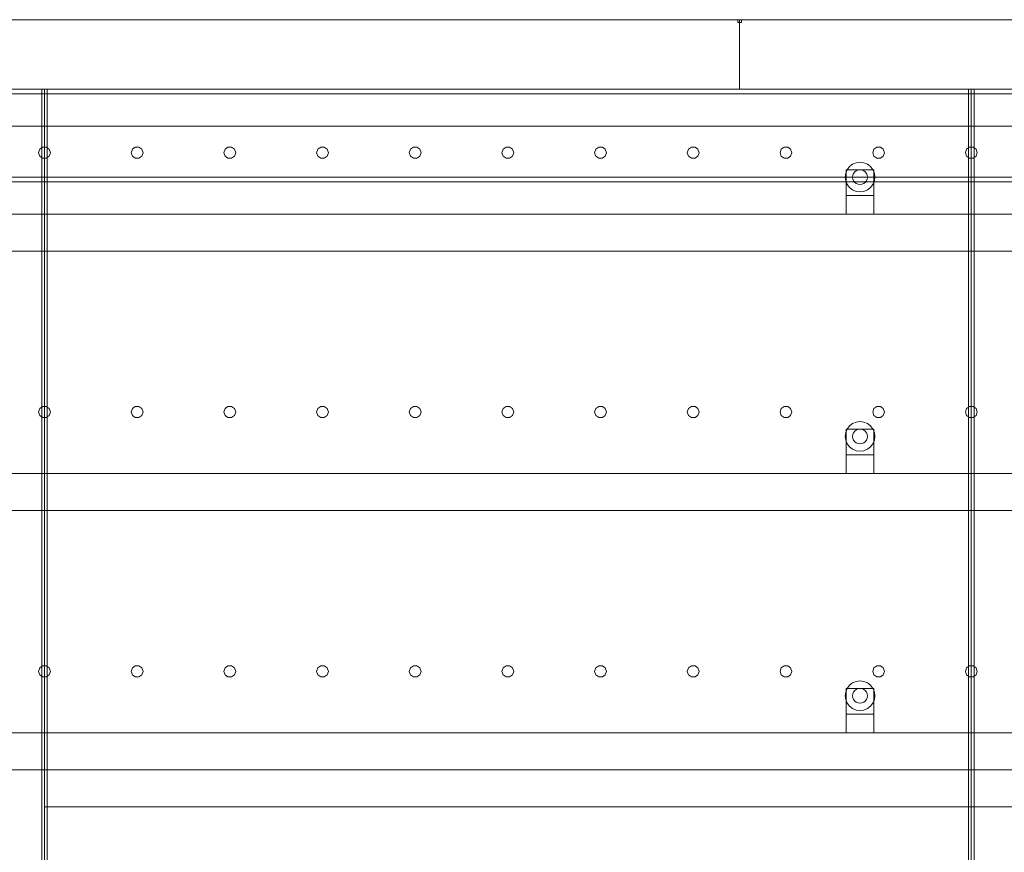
# Model space of a CAD drawing. Header units: millimetres. Extents: x -2233 to 65662, y -50530 to 6847.
# Tile 707 of 802: x 41434 to 42497, y 2101 to 3000. Entities that reach past the tile are written whole.
import ezdxf

# ---------------------------------------------------------------- set-up
doc = ezdxf.new("R2010")
doc.units = ezdxf.units.MM
doc.layers.add('lateral_secador', color=7, linetype='Continuous', lineweight=0)

msp = doc.modelspace()

# ---------------------------------------------------------------- linework, layer by layer
at = {"layer": 'lateral_secador'}
for p, q in [((41211.134, 3000), (42211.134, 3000)), ((42209.134, 3000), (42213.134, 3000)), ((42209.134, 3000), (42209.134, 2997)), ((42209.134, 2997), (42213.134, 2997)), ((42211.134, 2925), (42211.134, 3000)), ((42211.134, 3000), (43211.134, 3000)), ((42213.134, 2997), (42213.134, 3000)), ((40461.134, 2925), (41461.134, 2925)), ((40461.134, 2925), (60461.134, 2925)), ((41211.134, 2925), (42211.134, 2925)), ((41458.134, 2925), (41464.134, 2925)), ((41458.134, 2925), (41458.134, 60)), ((41461.134, 0), (41461.134, 2925)), ((41461.134, 2925), (42461.134, 2925)), ((41464.134, 60), (41464.134, 2925)), ((42211.134, 2925), (43211.134, 2925)), ((42458.134, 2925), (42464.134, 2925)), ((42458.134, 2925), (42458.134, 60)), ((42461.134, 0), (42461.134, 2925)), ((42461.134, 2925), (43461.134, 2925)), ((42464.134, 60), (42464.134, 2925)), ((40461.134, 2920), (60461.134, 2920)), ((40461.134, 2885), (60461.134, 2885)), ((41455.997, 2860.082), (41454.784, 2856.35)), ((41459.172, 2862.389), (41455.997, 2860.082)), ((41463.096, 2862.389), (41459.172, 2862.389)), ((41466.271, 2860.082), (41463.096, 2862.389)), ((41467.484, 2856.35), (41466.271, 2860.082)), ((41555.997, 2860.082), (41554.784, 2856.35)), ((41559.172, 2862.389), (41555.997, 2860.082)), ((41563.096, 2862.389), (41559.172, 2862.389)), ((41566.271, 2860.082), (41563.096, 2862.389)), ((41567.484, 2856.35), (41566.271, 2860.082)), ((41655.997, 2860.082), (41654.784, 2856.35)), ((41659.172, 2862.389), (41655.997, 2860.082)), ((41663.096, 2862.389), (41659.172, 2862.389)), ((41666.271, 2860.082), (41663.096, 2862.389)), ((41667.484, 2856.35), (41666.271, 2860.082)), ((41755.997, 2860.082), (41754.784, 2856.35)), ((41759.172, 2862.389), (41755.997, 2860.082)), ((41763.096, 2862.389), (41759.172, 2862.389)), ((41766.271, 2860.082), (41763.096, 2862.389)), ((41767.484, 2856.35), (41766.271, 2860.082)), ((41855.997, 2860.082), (41854.784, 2856.35)), ((41859.172, 2862.389), (41855.997, 2860.082)), ((41863.096, 2862.389), (41859.172, 2862.389)), ((41866.271, 2860.082), (41863.096, 2862.389)), ((41867.484, 2856.35), (41866.271, 2860.082)), ((41955.997, 2860.082), (41954.784, 2856.35)), ((41959.172, 2862.389), (41955.997, 2860.082)), ((41963.096, 2862.389), (41959.172, 2862.389)), ((41966.271, 2860.082), (41963.096, 2862.389)), ((41967.484, 2856.35), (41966.271, 2860.082)), ((42055.997, 2860.082), (42054.784, 2856.35)), ((42059.172, 2862.389), (42055.997, 2860.082)), ((42063.096, 2862.389), (42059.172, 2862.389)), ((42066.271, 2860.082), (42063.096, 2862.389)), ((42067.484, 2856.35), (42066.271, 2860.082)), ((42155.997, 2860.082), (42154.784, 2856.35)), ((42159.172, 2862.389), (42155.997, 2860.082)), ((42163.096, 2862.389), (42159.172, 2862.389)), ((42166.271, 2860.082), (42163.096, 2862.389)), ((42167.484, 2856.35), (42166.271, 2860.082)), ((42255.997, 2860.082), (42254.784, 2856.35)), ((42259.172, 2862.389), (42255.997, 2860.082)), ((42263.096, 2862.389), (42259.172, 2862.389)), ((42266.271, 2860.082), (42263.096, 2862.389)), ((42267.484, 2856.35), (42266.271, 2860.082)), ((42355.997, 2860.082), (42354.784, 2856.35)), ((42359.172, 2862.389), (42355.997, 2860.082)), ((42363.096, 2862.389), (42359.172, 2862.389)), ((42366.271, 2860.082), (42363.096, 2862.389)), ((42367.484, 2856.35), (42366.271, 2860.082)), ((42455.997, 2860.082), (42454.784, 2856.35)), ((42459.172, 2862.389), (42455.997, 2860.082)), ((42463.096, 2862.389), (42459.172, 2862.389)), ((42466.271, 2860.082), (42463.096, 2862.389)), ((42467.484, 2856.35), (42466.271, 2860.082)), ((41454.784, 2856.35), (41455.997, 2852.618)), ((41455.997, 2852.618), (41459.172, 2850.311)), ((41459.172, 2850.311), (41463.096, 2850.311)), ((41463.096, 2850.311), (41466.271, 2852.618)), ((41466.271, 2852.618), (41467.484, 2856.35)), ((41554.784, 2856.35), (41555.997, 2852.618)), ((41555.997, 2852.618), (41559.172, 2850.311)), ((41559.172, 2850.311), (41563.096, 2850.311)), ((41563.096, 2850.311), (41566.271, 2852.618)), ((41566.271, 2852.618), (41567.484, 2856.35)), ((41654.784, 2856.35), (41655.997, 2852.618)), ((41655.997, 2852.618), (41659.172, 2850.311)), ((41659.172, 2850.311), (41663.096, 2850.311)), ((41663.096, 2850.311), (41666.271, 2852.618)), ((41666.271, 2852.618), (41667.484, 2856.35)), ((41754.784, 2856.35), (41755.997, 2852.618)), ((41755.997, 2852.618), (41759.172, 2850.311)), ((41759.172, 2850.311), (41763.096, 2850.311)), ((41763.096, 2850.311), (41766.271, 2852.618)), ((41766.271, 2852.618), (41767.484, 2856.35)), ((41854.784, 2856.35), (41855.997, 2852.618)), ((41855.997, 2852.618), (41859.172, 2850.311)), ((41859.172, 2850.311), (41863.096, 2850.311)), ((41863.096, 2850.311), (41866.271, 2852.618)), ((41866.271, 2852.618), (41867.484, 2856.35)), ((41954.784, 2856.35), (41955.997, 2852.618)), ((41955.997, 2852.618), (41959.172, 2850.311)), ((41959.172, 2850.311), (41963.096, 2850.311)), ((41963.096, 2850.311), (41966.271, 2852.618)), ((41966.271, 2852.618), (41967.484, 2856.35)), ((42054.784, 2856.35), (42055.997, 2852.618)), ((42055.997, 2852.618), (42059.172, 2850.311)), ((42059.172, 2850.311), (42063.096, 2850.311)), ((42063.096, 2850.311), (42066.271, 2852.618)), ((42066.271, 2852.618), (42067.484, 2856.35)), ((42154.784, 2856.35), (42155.997, 2852.618)), ((42155.997, 2852.618), (42159.172, 2850.311)), ((42159.172, 2850.311), (42163.096, 2850.311)), ((42163.096, 2850.311), (42166.271, 2852.618)), ((42166.271, 2852.618), (42167.484, 2856.35)), ((42254.784, 2856.35), (42255.997, 2852.618)), ((42255.997, 2852.618), (42259.172, 2850.311)), ((42259.172, 2850.311), (42263.096, 2850.311)), ((42263.096, 2850.311), (42266.271, 2852.618)), ((42266.271, 2852.618), (42267.484, 2856.35)), ((42354.784, 2856.35), (42355.997, 2852.618)), ((42355.997, 2852.618), (42359.172, 2850.311)), ((42359.172, 2850.311), (42363.096, 2850.311)), ((42363.096, 2850.311), (42366.271, 2852.618)), ((42366.271, 2852.618), (42367.484, 2856.35)), ((42454.784, 2856.35), (42455.997, 2852.618)), ((42455.997, 2852.618), (42459.172, 2850.311)), ((42459.172, 2850.311), (42463.096, 2850.311)), ((42463.096, 2850.311), (42466.271, 2852.618)), ((42466.271, 2852.618), (42467.484, 2856.35)), ((42327.277, 2838), (42325.679, 2834.141)), ((42326.134, 2838), (42356.134, 2838)), ((42326.134, 2838), (42326.134, 2810)), ((42329.82, 2841.314), (42327.277, 2838)), ((42333.134, 2843.856), (42329.82, 2841.314)), ((42336.993, 2845.455), (42333.134, 2843.856)), ((42337.134, 2836.928), (42335.477, 2835.657)), ((42341.134, 2846), (42336.993, 2845.455)), ((42339.063, 2837.727), (42337.134, 2836.928)), ((42341.134, 2838), (42339.063, 2837.727)), ((42345.275, 2845.455), (42341.134, 2846)), ((42343.204, 2837.727), (42341.134, 2838)), ((42345.134, 2836.928), (42343.204, 2837.727)), ((42346.791, 2835.657), (42345.134, 2836.928)), ((42349.134, 2843.856), (42345.275, 2845.455)), ((42352.448, 2841.314), (42349.134, 2843.856)), ((42354.99, 2838), (42352.448, 2841.314)), ((42356.589, 2834.141), (42354.99, 2838)), ((42356.134, 2810), (42356.134, 2838)), ((40461.134, 2830), (60461.134, 2830)), ((42325.679, 2834.141), (42325.134, 2830)), ((42325.134, 2830), (42325.679, 2825.859)), ((42333.406, 2832.071), (42333.134, 2830)), ((42333.134, 2830), (42333.406, 2827.929)), ((42334.206, 2834), (42333.406, 2832.071)), ((42333.406, 2827.929), (42334.206, 2826)), ((42335.477, 2835.657), (42334.206, 2834)), ((42334.206, 2826), (42335.477, 2824.343)), ((42348.062, 2834), (42346.791, 2835.657)), ((42346.791, 2824.343), (42348.062, 2826)), ((42348.861, 2832.071), (42348.062, 2834)), ((42348.062, 2826), (42348.861, 2827.929)), ((42349.134, 2830), (42348.861, 2832.071)), ((42348.861, 2827.929), (42349.134, 2830)), ((42357.134, 2830), (42356.589, 2834.141)), ((42356.589, 2825.859), (42357.134, 2830)), ((40461.134, 2825), (60461.134, 2825)), ((42325.679, 2825.859), (42327.277, 2822)), ((42327.277, 2822), (42329.82, 2818.686)), ((42329.82, 2818.686), (42333.134, 2816.144)), ((42333.134, 2816.144), (42336.993, 2814.545)), ((42335.477, 2824.343), (42337.134, 2823.072)), ((42337.134, 2823.072), (42339.063, 2822.273)), ((42339.063, 2822.273), (42341.134, 2822)), ((42341.134, 2822), (42343.204, 2822.273)), ((42343.204, 2822.273), (42345.134, 2823.072)), ((42345.134, 2823.072), (42346.791, 2824.343)), ((42345.275, 2814.545), (42349.134, 2816.144)), ((42349.134, 2816.144), (42352.448, 2818.686)), ((42352.448, 2818.686), (42354.99, 2822)), ((42354.99, 2822), (42356.589, 2825.859)), ((42326.134, 2810), (42356.134, 2810)), ((42326.134, 2810), (42326.134, 2790)), ((42336.993, 2814.545), (42341.134, 2814)), ((42341.134, 2814), (42345.275, 2814.545)), ((42356.134, 2790), (42356.134, 2810)), ((40811.134, 2790), (60111.134, 2790)), ((42326.134, 2790), (42356.134, 2790)), ((40811.134, 2750), (60111.134, 2750)), ((41459.172, 2582.389), (41455.997, 2580.082)), ((41463.096, 2582.389), (41459.172, 2582.389)), ((41466.271, 2580.082), (41463.096, 2582.389)), ((41559.172, 2582.389), (41555.997, 2580.082)), ((41563.096, 2582.389), (41559.172, 2582.389)), ((41566.271, 2580.082), (41563.096, 2582.389)), ((41659.172, 2582.389), (41655.997, 2580.082)), ((41663.096, 2582.389), (41659.172, 2582.389)), ((41666.271, 2580.082), (41663.096, 2582.389)), ((41759.172, 2582.389), (41755.997, 2580.082)), ((41763.096, 2582.389), (41759.172, 2582.389)), ((41766.271, 2580.082), (41763.096, 2582.389)), ((41859.172, 2582.389), (41855.997, 2580.082)), ((41863.096, 2582.389), (41859.172, 2582.389)), ((41866.271, 2580.082), (41863.096, 2582.389)), ((41959.172, 2582.389), (41955.997, 2580.082)), ((41963.096, 2582.389), (41959.172, 2582.389)), ((41966.271, 2580.082), (41963.096, 2582.389)), ((42059.172, 2582.389), (42055.997, 2580.082)), ((42063.096, 2582.389), (42059.172, 2582.389)), ((42066.271, 2580.082), (42063.096, 2582.389)), ((42159.172, 2582.389), (42155.997, 2580.082)), ((42163.096, 2582.389), (42159.172, 2582.389)), ((42166.271, 2580.082), (42163.096, 2582.389)), ((42259.172, 2582.389), (42255.997, 2580.082)), ((42263.096, 2582.389), (42259.172, 2582.389)), ((42266.271, 2580.082), (42263.096, 2582.389)), ((42359.172, 2582.389), (42355.997, 2580.082)), ((42363.096, 2582.389), (42359.172, 2582.389)), ((42366.271, 2580.082), (42363.096, 2582.389)), ((42459.172, 2582.389), (42455.997, 2580.082)), ((42463.096, 2582.389), (42459.172, 2582.389)), ((42466.271, 2580.082), (42463.096, 2582.389)), ((41455.997, 2580.082), (41454.784, 2576.35)), ((41454.784, 2576.35), (41455.997, 2572.618)), ((41455.997, 2572.618), (41459.172, 2570.311)), ((41463.096, 2570.311), (41466.271, 2572.618)), ((41467.484, 2576.35), (41466.271, 2580.082)), ((41466.271, 2572.618), (41467.484, 2576.35)), ((41555.997, 2580.082), (41554.784, 2576.35)), ((41554.784, 2576.35), (41555.997, 2572.618)), ((41555.997, 2572.618), (41559.172, 2570.311)), ((41563.096, 2570.311), (41566.271, 2572.618)), ((41567.484, 2576.35), (41566.271, 2580.082)), ((41566.271, 2572.618), (41567.484, 2576.35)), ((41655.997, 2580.082), (41654.784, 2576.35)), ((41654.784, 2576.35), (41655.997, 2572.618)), ((41655.997, 2572.618), (41659.172, 2570.311)), ((41663.096, 2570.311), (41666.271, 2572.618)), ((41667.484, 2576.35), (41666.271, 2580.082)), ((41666.271, 2572.618), (41667.484, 2576.35)), ((41755.997, 2580.082), (41754.784, 2576.35)), ((41754.784, 2576.35), (41755.997, 2572.618)), ((41755.997, 2572.618), (41759.172, 2570.311)), ((41763.096, 2570.311), (41766.271, 2572.618)), ((41767.484, 2576.35), (41766.271, 2580.082)), ((41766.271, 2572.618), (41767.484, 2576.35)), ((41855.997, 2580.082), (41854.784, 2576.35)), ((41854.784, 2576.35), (41855.997, 2572.618)), ((41855.997, 2572.618), (41859.172, 2570.311)), ((41863.096, 2570.311), (41866.271, 2572.618)), ((41867.484, 2576.35), (41866.271, 2580.082)), ((41866.271, 2572.618), (41867.484, 2576.35)), ((41955.997, 2580.082), (41954.784, 2576.35)), ((41954.784, 2576.35), (41955.997, 2572.618)), ((41955.997, 2572.618), (41959.172, 2570.311)), ((41963.096, 2570.311), (41966.271, 2572.618)), ((41967.484, 2576.35), (41966.271, 2580.082)), ((41966.271, 2572.618), (41967.484, 2576.35)), ((42055.997, 2580.082), (42054.784, 2576.35)), ((42054.784, 2576.35), (42055.997, 2572.618)), ((42055.997, 2572.618), (42059.172, 2570.311)), ((42063.096, 2570.311), (42066.271, 2572.618)), ((42067.484, 2576.35), (42066.271, 2580.082)), ((42066.271, 2572.618), (42067.484, 2576.35)), ((42155.997, 2580.082), (42154.784, 2576.35)), ((42154.784, 2576.35), (42155.997, 2572.618)), ((42155.997, 2572.618), (42159.172, 2570.311)), ((42163.096, 2570.311), (42166.271, 2572.618)), ((42167.484, 2576.35), (42166.271, 2580.082)), ((42166.271, 2572.618), (42167.484, 2576.35)), ((42255.997, 2580.082), (42254.784, 2576.35)), ((42254.784, 2576.35), (42255.997, 2572.618)), ((42255.997, 2572.618), (42259.172, 2570.311)), ((42263.096, 2570.311), (42266.271, 2572.618)), ((42267.484, 2576.35), (42266.271, 2580.082)), ((42266.271, 2572.618), (42267.484, 2576.35)), ((42355.997, 2580.082), (42354.784, 2576.35)), ((42354.784, 2576.35), (42355.997, 2572.618)), ((42355.997, 2572.618), (42359.172, 2570.311)), ((42363.096, 2570.311), (42366.271, 2572.618)), ((42367.484, 2576.35), (42366.271, 2580.082)), ((42366.271, 2572.618), (42367.484, 2576.35)), ((42455.997, 2580.082), (42454.784, 2576.35)), ((42454.784, 2576.35), (42455.997, 2572.618)), ((42455.997, 2572.618), (42459.172, 2570.311)), ((42463.096, 2570.311), (42466.271, 2572.618)), ((42467.484, 2576.35), (42466.271, 2580.082)), ((42466.271, 2572.618), (42467.484, 2576.35)), ((41459.172, 2570.311), (41463.096, 2570.311)), ((41559.172, 2570.311), (41563.096, 2570.311)), ((41659.172, 2570.311), (41663.096, 2570.311)), ((41759.172, 2570.311), (41763.096, 2570.311)), ((41859.172, 2570.311), (41863.096, 2570.311)), ((41959.172, 2570.311), (41963.096, 2570.311)), ((42059.172, 2570.311), (42063.096, 2570.311)), ((42159.172, 2570.311), (42163.096, 2570.311)), ((42259.172, 2570.311), (42263.096, 2570.311)), ((42329.82, 2561.314), (42327.277, 2558)), ((42333.134, 2563.856), (42329.82, 2561.314)), ((42336.993, 2565.455), (42333.134, 2563.856)), ((42341.134, 2566), (42336.993, 2565.455)), ((42345.275, 2565.455), (42341.134, 2566)), ((42349.134, 2563.856), (42345.275, 2565.455)), ((42352.448, 2561.314), (42349.134, 2563.856)), ((42354.99, 2558), (42352.448, 2561.314)), ((42359.172, 2570.311), (42363.096, 2570.311)), ((42459.172, 2570.311), (42463.096, 2570.311)), ((42325.679, 2554.141), (42325.134, 2550)), ((42325.134, 2550), (42325.679, 2545.859)), ((42327.277, 2558), (42325.679, 2554.141)), ((42326.134, 2558), (42356.134, 2558)), ((42326.134, 2558), (42326.134, 2530)), ((42333.406, 2552.071), (42333.134, 2550)), ((42333.134, 2550), (42333.406, 2547.929)), ((42334.206, 2554), (42333.406, 2552.071)), ((42335.477, 2555.657), (42334.206, 2554)), ((42337.134, 2556.928), (42335.477, 2555.657)), ((42339.063, 2557.727), (42337.134, 2556.928)), ((42341.134, 2558), (42339.063, 2557.727)), ((42343.204, 2557.727), (42341.134, 2558)), ((42345.134, 2556.928), (42343.204, 2557.727)), ((42346.791, 2555.657), (42345.134, 2556.928)), ((42348.062, 2554), (42346.791, 2555.657)), ((42348.861, 2552.071), (42348.062, 2554)), ((42349.134, 2550), (42348.861, 2552.071)), ((42348.861, 2547.929), (42349.134, 2550)), ((42356.589, 2554.141), (42354.99, 2558)), ((42356.134, 2530), (42356.134, 2558)), ((42357.134, 2550), (42356.589, 2554.141)), ((42356.589, 2545.859), (42357.134, 2550)), ((42325.679, 2545.859), (42327.277, 2542)), ((42327.277, 2542), (42329.82, 2538.686)), ((42333.406, 2547.929), (42334.206, 2546)), ((42334.206, 2546), (42335.477, 2544.343)), ((42335.477, 2544.343), (42337.134, 2543.072)), ((42337.134, 2543.072), (42339.063, 2542.273)), ((42339.063, 2542.273), (42341.134, 2542)), ((42341.134, 2542), (42343.204, 2542.273)), ((42343.204, 2542.273), (42345.134, 2543.072)), ((42345.134, 2543.072), (42346.791, 2544.343)), ((42346.791, 2544.343), (42348.062, 2546)), ((42348.062, 2546), (42348.861, 2547.929)), ((42352.448, 2538.686), (42354.99, 2542)), ((42354.99, 2542), (42356.589, 2545.859)), ((42326.134, 2530), (42356.134, 2530)), ((42326.134, 2530), (42326.134, 2510)), ((42329.82, 2538.686), (42333.134, 2536.144)), ((42333.134, 2536.144), (42336.993, 2534.545)), ((42336.993, 2534.545), (42341.134, 2534)), ((42341.134, 2534), (42345.275, 2534.545)), ((42345.275, 2534.545), (42349.134, 2536.144)), ((42349.134, 2536.144), (42352.448, 2538.686)), ((42356.134, 2510), (42356.134, 2530)), ((40811.134, 2510), (60111.134, 2510)), ((42326.134, 2510), (42356.134, 2510)), ((40811.134, 2470), (60111.134, 2470)), ((41455.997, 2300.082), (41454.784, 2296.35)), ((41454.784, 2296.35), (41455.997, 2292.618)), ((41459.172, 2302.389), (41455.997, 2300.082)), ((41463.096, 2302.389), (41459.172, 2302.389)), ((41466.271, 2300.082), (41463.096, 2302.389)), ((41467.484, 2296.35), (41466.271, 2300.082)), ((41466.271, 2292.618), (41467.484, 2296.35)), ((41555.997, 2300.082), (41554.784, 2296.35)), ((41554.784, 2296.35), (41555.997, 2292.618)), ((41559.172, 2302.389), (41555.997, 2300.082)), ((41563.096, 2302.389), (41559.172, 2302.389)), ((41566.271, 2300.082), (41563.096, 2302.389)), ((41567.484, 2296.35), (41566.271, 2300.082)), ((41566.271, 2292.618), (41567.484, 2296.35)), ((41655.997, 2300.082), (41654.784, 2296.35)), ((41654.784, 2296.35), (41655.997, 2292.618)), ((41659.172, 2302.389), (41655.997, 2300.082)), ((41663.096, 2302.389), (41659.172, 2302.389)), ((41666.271, 2300.082), (41663.096, 2302.389)), ((41667.484, 2296.35), (41666.271, 2300.082)), ((41666.271, 2292.618), (41667.484, 2296.35)), ((41755.997, 2300.082), (41754.784, 2296.35)), ((41754.784, 2296.35), (41755.997, 2292.618)), ((41759.172, 2302.389), (41755.997, 2300.082)), ((41763.096, 2302.389), (41759.172, 2302.389)), ((41766.271, 2300.082), (41763.096, 2302.389)), ((41767.484, 2296.35), (41766.271, 2300.082)), ((41766.271, 2292.618), (41767.484, 2296.35)), ((41855.997, 2300.082), (41854.784, 2296.35)), ((41854.784, 2296.35), (41855.997, 2292.618)), ((41859.172, 2302.389), (41855.997, 2300.082)), ((41863.096, 2302.389), (41859.172, 2302.389)), ((41866.271, 2300.082), (41863.096, 2302.389)), ((41867.484, 2296.35), (41866.271, 2300.082)), ((41866.271, 2292.618), (41867.484, 2296.35)), ((41955.997, 2300.082), (41954.784, 2296.35)), ((41954.784, 2296.35), (41955.997, 2292.618)), ((41959.172, 2302.389), (41955.997, 2300.082)), ((41963.096, 2302.389), (41959.172, 2302.389)), ((41966.271, 2300.082), (41963.096, 2302.389)), ((41967.484, 2296.35), (41966.271, 2300.082)), ((41966.271, 2292.618), (41967.484, 2296.35)), ((42055.997, 2300.082), (42054.784, 2296.35)), ((42054.784, 2296.35), (42055.997, 2292.618)), ((42059.172, 2302.389), (42055.997, 2300.082)), ((42063.096, 2302.389), (42059.172, 2302.389)), ((42066.271, 2300.082), (42063.096, 2302.389)), ((42067.484, 2296.35), (42066.271, 2300.082)), ((42066.271, 2292.618), (42067.484, 2296.35)), ((42155.997, 2300.082), (42154.784, 2296.35)), ((42154.784, 2296.35), (42155.997, 2292.618)), ((42159.172, 2302.389), (42155.997, 2300.082)), ((42163.096, 2302.389), (42159.172, 2302.389)), ((42166.271, 2300.082), (42163.096, 2302.389)), ((42167.484, 2296.35), (42166.271, 2300.082)), ((42166.271, 2292.618), (42167.484, 2296.35)), ((42255.997, 2300.082), (42254.784, 2296.35)), ((42254.784, 2296.35), (42255.997, 2292.618)), ((42259.172, 2302.389), (42255.997, 2300.082)), ((42263.096, 2302.389), (42259.172, 2302.389)), ((42266.271, 2300.082), (42263.096, 2302.389)), ((42267.484, 2296.35), (42266.271, 2300.082)), ((42266.271, 2292.618), (42267.484, 2296.35)), ((42355.997, 2300.082), (42354.784, 2296.35)), ((42354.784, 2296.35), (42355.997, 2292.618)), ((42359.172, 2302.389), (42355.997, 2300.082)), ((42363.096, 2302.389), (42359.172, 2302.389)), ((42366.271, 2300.082), (42363.096, 2302.389)), ((42367.484, 2296.35), (42366.271, 2300.082)), ((42366.271, 2292.618), (42367.484, 2296.35)), ((42455.997, 2300.082), (42454.784, 2296.35)), ((42454.784, 2296.35), (42455.997, 2292.618)), ((42459.172, 2302.389), (42455.997, 2300.082)), ((42463.096, 2302.389), (42459.172, 2302.389)), ((42466.271, 2300.082), (42463.096, 2302.389)), ((42467.484, 2296.35), (42466.271, 2300.082)), ((42466.271, 2292.618), (42467.484, 2296.35)), ((41455.997, 2292.618), (41459.172, 2290.311)), ((41459.172, 2290.311), (41463.096, 2290.311)), ((41463.096, 2290.311), (41466.271, 2292.618)), ((41555.997, 2292.618), (41559.172, 2290.311)), ((41559.172, 2290.311), (41563.096, 2290.311)), ((41563.096, 2290.311), (41566.271, 2292.618)), ((41655.997, 2292.618), (41659.172, 2290.311)), ((41659.172, 2290.311), (41663.096, 2290.311)), ((41663.096, 2290.311), (41666.271, 2292.618)), ((41755.997, 2292.618), (41759.172, 2290.311)), ((41759.172, 2290.311), (41763.096, 2290.311)), ((41763.096, 2290.311), (41766.271, 2292.618)), ((41855.997, 2292.618), (41859.172, 2290.311)), ((41859.172, 2290.311), (41863.096, 2290.311)), ((41863.096, 2290.311), (41866.271, 2292.618)), ((41955.997, 2292.618), (41959.172, 2290.311)), ((41959.172, 2290.311), (41963.096, 2290.311)), ((41963.096, 2290.311), (41966.271, 2292.618)), ((42055.997, 2292.618), (42059.172, 2290.311)), ((42059.172, 2290.311), (42063.096, 2290.311)), ((42063.096, 2290.311), (42066.271, 2292.618)), ((42155.997, 2292.618), (42159.172, 2290.311)), ((42159.172, 2290.311), (42163.096, 2290.311)), ((42163.096, 2290.311), (42166.271, 2292.618)), ((42255.997, 2292.618), (42259.172, 2290.311)), ((42259.172, 2290.311), (42263.096, 2290.311)), ((42263.096, 2290.311), (42266.271, 2292.618)), ((42336.993, 2285.455), (42333.134, 2283.856)), ((42341.134, 2286), (42336.993, 2285.455)), ((42345.275, 2285.455), (42341.134, 2286)), ((42349.134, 2283.856), (42345.275, 2285.455)), ((42355.997, 2292.618), (42359.172, 2290.311)), ((42359.172, 2290.311), (42363.096, 2290.311)), ((42363.096, 2290.311), (42366.271, 2292.618)), ((42455.997, 2292.618), (42459.172, 2290.311)), ((42459.172, 2290.311), (42463.096, 2290.311)), ((42463.096, 2290.311), (42466.271, 2292.618)), ((42325.679, 2274.141), (42325.134, 2270)), ((42327.277, 2278), (42325.679, 2274.141)), ((42326.134, 2278), (42356.134, 2278)), ((42326.134, 2278), (42326.134, 2250)), ((42329.82, 2281.314), (42327.277, 2278)), ((42333.134, 2283.856), (42329.82, 2281.314)), ((42334.206, 2274), (42333.406, 2272.071)), ((42335.477, 2275.657), (42334.206, 2274)), ((42337.134, 2276.928), (42335.477, 2275.657)), ((42339.063, 2277.727), (42337.134, 2276.928)), ((42341.134, 2278), (42339.063, 2277.727)), ((42343.204, 2277.727), (42341.134, 2278)), ((42345.134, 2276.928), (42343.204, 2277.727)), ((42346.791, 2275.657), (42345.134, 2276.928)), ((42348.062, 2274), (42346.791, 2275.657)), ((42348.861, 2272.071), (42348.062, 2274)), ((42352.448, 2281.314), (42349.134, 2283.856)), ((42354.99, 2278), (42352.448, 2281.314)), ((42356.589, 2274.141), (42354.99, 2278)), ((42356.134, 2250), (42356.134, 2278)), ((42357.134, 2270), (42356.589, 2274.141)), ((42325.134, 2270), (42325.679, 2265.859)), ((42325.679, 2265.859), (42327.277, 2262)), ((42333.406, 2272.071), (42333.134, 2270)), ((42333.134, 2270), (42333.406, 2267.929)), ((42333.406, 2267.929), (42334.206, 2266)), ((42334.206, 2266), (42335.477, 2264.343)), ((42335.477, 2264.343), (42337.134, 2263.072)), ((42337.134, 2263.072), (42339.063, 2262.273)), ((42343.204, 2262.273), (42345.134, 2263.072)), ((42345.134, 2263.072), (42346.791, 2264.343)), ((42346.791, 2264.343), (42348.062, 2266)), ((42348.062, 2266), (42348.861, 2267.929)), ((42349.134, 2270), (42348.861, 2272.071)), ((42348.861, 2267.929), (42349.134, 2270)), ((42354.99, 2262), (42356.589, 2265.859)), ((42356.589, 2265.859), (42357.134, 2270)), ((42327.277, 2262), (42329.82, 2258.686)), ((42329.82, 2258.686), (42333.134, 2256.144)), ((42333.134, 2256.144), (42336.993, 2254.545)), ((42336.993, 2254.545), (42341.134, 2254)), ((42339.063, 2262.273), (42341.134, 2262)), ((42341.134, 2262), (42343.204, 2262.273)), ((42341.134, 2254), (42345.275, 2254.545)), ((42345.275, 2254.545), (42349.134, 2256.144)), ((42349.134, 2256.144), (42352.448, 2258.686)), ((42352.448, 2258.686), (42354.99, 2262)), ((42326.134, 2250), (42356.134, 2250)), ((42326.134, 2250), (42326.134, 2230)), ((42356.134, 2230), (42356.134, 2250)), ((40811.134, 2230), (60111.134, 2230)), ((42326.134, 2230), (42356.134, 2230)), ((40811.134, 2190), (60111.134, 2190)), ((41461.134, 2150), (44461.134, 2150)), ((41461.134, 2150), (41461.134, 2075))]:
    msp.add_line(p, q, dxfattribs=at)

doc.saveas('drawing.dxf')
